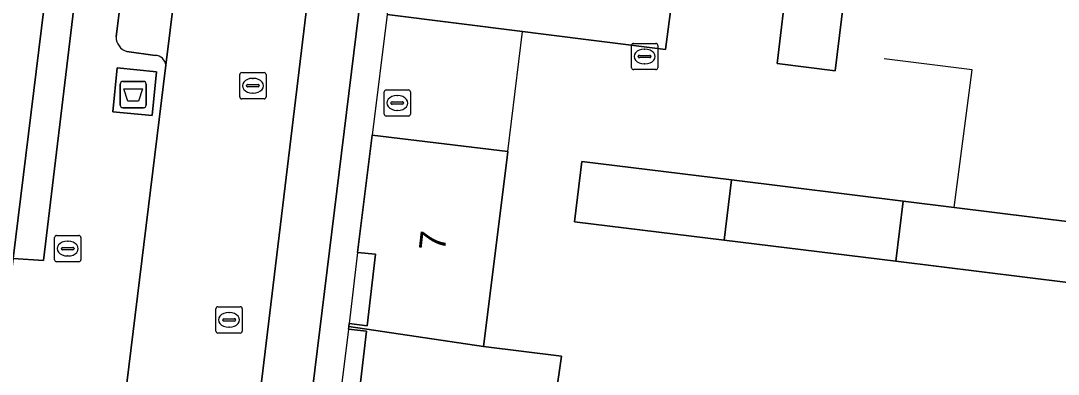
# Model space of a CAD drawing. Extents: x 161692 to 162379, y 380760 to 381678.
# Drawn here: x 162268.3 to 162307.85, y 381583.7 to 381597.15 of the extents above; entities that cross this region are included whole.
import ezdxf

# ---------------------------------------------------------------- set-up
doc = ezdxf.new("R2010")
doc.units = 0
for name, color, linetype in [('IMGEO_Afval_apart_plaats', 7, 'Continuous'), ('IMGEO_Brandkraan', 7, 'Continuous'), ('IMGEO_Erf', 7, 'Continuous'), ('IMGEO_Kolk', 7, 'Continuous'), ('IMGEO_Lijnafwatering', 7, 'Continuous'), ('IMGEO_Pand', 7, 'Continuous'), ('IMGEO_Pand_nummerreeks', 7, 'Continuous'), ('IMGEO_Pand_overbouw', 7, 'Continuous'), ('IMGEO_Parkeervlak_open', 7, 'Continuous'), ('IMGEO_Rijbaan_lokaal_open', 7, 'Continuous'), ('IMGEO_Rioolput', 7, 'Continuous'), ('IMGEO_Voetpad_gesloten', 7, 'Continuous'), ('IMGEO_Voetpad_open', 7, 'Continuous')]:
    doc.layers.add(name, color=color, linetype=linetype)

msp = doc.modelspace()

# ---------------------------------------------------------------- linework, layer by layer
at = {"layer": 'IMGEO_Afval_apart_plaats'}
for p, q in [((162272.191, 381594.847), (162272.981, 381594.847)), ((162272.981, 381594.847), (162272.191, 381594.847)), ((162272.091, 381593.947), (162272.091, 381594.747)), ((162272.091, 381594.747), (162272.091, 381593.947)), ((162273.081, 381594.747), (162273.081, 381593.947)), ((162273.081, 381593.947), (162273.081, 381594.747)), ((162272.981, 381593.847), (162272.191, 381593.847)), ((162272.191, 381593.847), (162272.981, 381593.847))]:
    msp.add_line(p, q, dxfattribs=at)
msp.add_lwpolyline([(162272.234, 381594.561), (162272.938, 381594.561), (162272.789, 381594.091), (162272.383, 381594.091), (162272.234, 381594.561)], dxfattribs=at)
for centre, start, end in [((162272.191, 381594.747), 90, 180), ((162272.191, 381594.747), 90, 180), ((162272.981, 381594.747), 0, 90), ((162272.981, 381594.747), 360, 90), ((162272.191, 381593.947), 180, 270), ((162272.191, 381593.947), 180, 270), ((162272.981, 381593.947), 270, 0), ((162272.981, 381593.947), 270, 0)]:
    msp.add_arc(centre, 0.1, start, end, dxfattribs=at)
at = {"layer": 'IMGEO_Brandkraan'}
for p, q in [((162269.591, 381588.055), (162269.591, 381588.907)), ((162269.666, 381588.981), (162270.518, 381588.981)), ((162270.592, 381588.907), (162270.592, 381588.055)), ((162269.85, 381588.475), (162269.85, 381588.487)), ((162270.288, 381588.438), (162269.89, 381588.438)), ((162269.893, 381588.524), (162270.291, 381588.524)), ((162270.079, 381588.761), (162270.104, 381588.761)), ((162270.334, 381588.487), (162270.334, 381588.475)), ((162270.102, 381588.201), (162270.077, 381588.201)), ((162270.518, 381587.981), (162269.666, 381587.981))]:
    msp.add_line(p, q, dxfattribs=at)
for points in [[(162269.591, 381588.055), (162269.591, 381588.907)], [(162269.666, 381588.981), (162270.518, 381588.981)], [(162270.592, 381588.907), (162270.592, 381588.055)], [(162270.518, 381587.981), (162269.666, 381587.981)]]:
    msp.add_lwpolyline(points, dxfattribs=at)
for centre, radius, start, end in [((162269.668, 381588.905), 0.0765, 91.552, 178.448), ((162269.668, 381588.905), 0.0765, 91.552, 178.448), ((162270.516, 381588.905), 0.0765, 1.552, 88.448), ((162270.516, 381588.905), 0.0765, 1.552, 88.448), ((162269.89, 381588.484), 0.0403, 85.8775, 175.7526), ((162269.887, 381588.474), 0.0366, 178.938, 274.7102), ((162270.291, 381588.481), 0.043, 264.8664, 352.4533), ((162270.295, 381588.486), 0.0386, 1.7309, 96.639), ((162269.668, 381588.057), 0.0765, 181.552, 268.448), ((162269.668, 381588.057), 0.0765, 181.552, 268.448), ((162270.516, 381588.057), 0.0765, 271.552, 358.448), ((162270.516, 381588.057), 0.0765, 271.552, 358.448)]:
    msp.add_arc(centre, radius, start, end, dxfattribs=at)
for centre, major_axis, ratio, start_param, end_param in [((162270.078, 381588.481), (-0.387, 0.002), 0.722429, 4.712389, 7.853982), ((162270.103, 381588.481), (-0.39, 0.002), 0.717154, 1.570796, 4.712389)]:
    msp.add_ellipse(centre, major_axis=major_axis, ratio=ratio, start_param=start_param, end_param=end_param, dxfattribs=at)
at = {"layer": 'IMGEO_Erf'}
for points in [[(162284.801, 381626.817), (162278.22, 381573.325)], [(162293.771, 381602.857), (162292.88, 381596.066), (162288.124, 381596.659), (162287.431, 381596.745), (162282.264, 381597.389)], [(162281.223, 381583.164), (162281.48, 381585.339), (162280.802, 381585.419), (162280.813, 381585.522), (162280.823, 381585.625), (162281.503, 381585.544), (162281.824, 381588.269), (162281.139, 381588.338), (162281.702, 381592.805), (162286.869, 381592.181), (162286.829, 381591.852), (162285.938, 381584.754), (162288.918, 381584.382), (162288.682, 381582.801)]]:
    msp.add_lwpolyline(points, dxfattribs=at)
for points in [[(162250.383, 381615.155), (162266.972, 381620.254), (162271.473, 381616.486), (162269.719, 381602.078), (162267.24, 381602.408), (162266.788, 381598.736), (162269.279, 381598.429), (162268.009, 381588.111), (162269.174, 381588.024), (162272.637, 381616.893), (162269.759, 381619.285), (162267.24, 381621.379), (162250.023, 381616.184)], [(162300.165, 381601.88), (162299.346, 381595.249), (162297.142, 381595.531), (162297.924, 381602.145), (162298.721, 381608.896), (162299.274, 381613.209), (162301.517, 381612.921), (162300.991, 381608.628)], [(162295.396, 381591.097), (162301.946, 381590.288), (162303.891, 381590.048), (162308.496, 381589.481), (162313.379, 381588.879), (162318.261, 381588.278), (162318.471, 381589.892), (162318.987, 381593.872), (162321.277, 381593.575), (162320.761, 381589.595), (162320.259, 381585.719), (162317.966, 381586), (162313.097, 381586.597), (162308.215, 381587.195), (162301.664, 381587.998), (162295.113, 381588.802), (162289.408, 381589.507), (162289.688, 381591.798)]]:
    msp.add_lwpolyline(points, close=True, dxfattribs=at)
at = {"layer": 'IMGEO_Kolk'}
for p, q in [((162291.585, 381595.368), (162291.585, 381596.22)), ((162291.66, 381596.294), (162292.512, 381596.294)), ((162292.073, 381596.074), (162292.098, 381596.074)), ((162292.586, 381596.22), (162292.586, 381595.368)), ((162291.844, 381595.788), (162291.844, 381595.8)), ((162292.282, 381595.751), (162291.884, 381595.751)), ((162291.887, 381595.837), (162292.285, 381595.837)), ((162292.328, 381595.8), (162292.328, 381595.788)), ((162292.512, 381595.294), (162291.66, 381595.294)), ((162292.096, 381595.514), (162292.071, 381595.514))]:
    msp.add_line(p, q, dxfattribs=at)
for points in [[(162291.585, 381595.368), (162291.585, 381596.22)], [(162291.66, 381596.294), (162292.512, 381596.294)], [(162292.586, 381596.22), (162292.586, 381595.368)], [(162292.512, 381595.294), (162291.66, 381595.294)]]:
    msp.add_lwpolyline(points, dxfattribs=at)
for centre, radius, start, end in [((162291.662, 381596.218), 0.0765, 91.552, 178.448), ((162291.662, 381596.218), 0.0765, 91.552, 178.448), ((162292.51, 381596.218), 0.0765, 1.552, 88.448), ((162292.51, 381596.218), 0.0765, 1.552, 88.448), ((162291.884, 381595.797), 0.0403, 85.8775, 175.7526), ((162291.881, 381595.787), 0.0366, 178.938, 274.7102), ((162292.285, 381595.794), 0.043, 264.8664, 352.4533), ((162292.289, 381595.799), 0.0386, 1.7309, 96.639), ((162291.662, 381595.37), 0.0765, 181.552, 268.448), ((162291.662, 381595.37), 0.0765, 181.552, 268.448), ((162292.51, 381595.37), 0.0765, 271.552, 358.448), ((162292.51, 381595.37), 0.0765, 271.552, 358.448)]:
    msp.add_arc(centre, radius, start, end, dxfattribs=at)
for centre, major_axis, ratio, start_param, end_param in [((162292.072, 381595.794), (-0.387, 0.002), 0.722429, 4.712389, 7.853982), ((162292.097, 381595.794), (-0.39, 0.002), 0.717154, 1.570796, 4.712389)]:
    msp.add_ellipse(centre, major_axis=major_axis, ratio=ratio, start_param=start_param, end_param=end_param, dxfattribs=at)
at = {"layer": 'IMGEO_Lijnafwatering'}
msp.add_lwpolyline([(162303.891, 381590.048), (162304.576, 381595.284), (162301.214, 381595.709)], dxfattribs=at)
at = {"layer": 'IMGEO_Pand'}
for points in [[(162251.095, 381612.839), (162252.52, 381604.788), (162252.396, 381604.05), (162252.541, 381604.032), (162255.829, 381603.619), (162254.121, 381589.999), (162255.825, 381589.795), (162255.804, 381589.616), (162268.009, 381588.111), (162269.279, 381598.429), (162266.788, 381598.736), (162267.24, 381602.408), (162269.719, 381602.078), (162271.473, 381616.486), (162266.972, 381620.254), (162250.383, 381615.155), (162250.773, 381613.887)], [(162291.211, 381603.206), (162283.108, 381604.199), (162283.095, 381604.089), (162283.771, 381604.004), (162283.478, 381601.677), (162282.809, 381601.759), (162282.264, 381597.389), (162287.431, 381596.745), (162288.124, 381596.659), (162292.88, 381596.066), (162293.771, 381602.857)], [(162300.165, 381601.88), (162297.924, 381602.145), (162297.142, 381595.531), (162299.346, 381595.249)], [(162285.938, 381584.754), (162286.829, 381591.852), (162286.869, 381592.181), (162281.702, 381592.805), (162281.139, 381588.338), (162281.824, 381588.269), (162281.503, 381585.544), (162280.823, 381585.625), (162280.813, 381585.522)], [(162295.396, 381591.097), (162289.688, 381591.798), (162289.408, 381589.507), (162295.113, 381588.802)], [(162301.664, 381587.998), (162301.946, 381590.288), (162295.396, 381591.097), (162295.113, 381588.802)], [(162308.215, 381587.195), (162308.496, 381589.481), (162303.891, 381590.048), (162301.946, 381590.288), (162301.664, 381587.998)], [(162288.682, 381582.801), (162288.918, 381584.382), (162285.938, 381584.754), (162280.813, 381585.522), (162280.802, 381585.419), (162281.48, 381585.339), (162281.223, 381583.164), (162280.532, 381583.276), (162279.613, 381575.631), (162284.444, 381575.039), (162284.529, 381575.734), (162286.781, 381575.428), (162286.695, 381574.76), (162286.798, 381574.744), (162287.834, 381582.906)]]:
    msp.add_lwpolyline(points, close=True, dxfattribs=at)
at = {"layer": 'IMGEO_Pand_overbouw'}
for points in [[(162281.702, 381592.805), (162286.869, 381592.181), (162287.431, 381596.745), (162282.264, 381597.389)], [(162280.823, 381585.625), (162281.503, 381585.544), (162281.824, 381588.269), (162281.139, 381588.338)], [(162280.802, 381585.419), (162280.532, 381583.276), (162281.223, 381583.164), (162281.48, 381585.339)]]:
    msp.add_lwpolyline(points, close=True, dxfattribs=at)
at = {"layer": 'IMGEO_Parkeervlak_open'}
for points in [[(162273.834, 381595.464), (162276.127, 381614.03)], [(162274.052, 381613.451), (162271.935, 381596.54)], [(162272.344, 381595.982), (162273.424, 381595.836)]]:
    msp.add_lwpolyline(points, dxfattribs=at)
for centre, radius, start, end in [((162272.529, 381596.546), 0.594, 180.5984, 251.8826), ((162273.417, 381595.416), 0.42, 6.5754, 88.9886)]:
    msp.add_arc(centre, radius, start, end, dxfattribs=at)
at = {"layer": 'IMGEO_Rijbaan_lokaal_open'}
msp.add_lwpolyline([(162276.16, 381614.205), (162276.127, 381614.03), (162273.834, 381595.464), (162271.583, 381577.153), (162270.793, 381570.751), (162270.736, 381570.267), (162275.813, 381569.627), (162276.161, 381572.464), (162276.188, 381572.685), (162279.186, 381597.501)], dxfattribs=at)
at = {"layer": 'IMGEO_Rioolput'}
for p, q in [((162276.726, 381595.182), (162277.578, 381595.182)), ((162276.651, 381594.256), (162276.651, 381595.108)), ((162277.139, 381594.962), (162277.164, 381594.962)), ((162277.652, 381595.108), (162277.652, 381594.256)), ((162276.91, 381594.676), (162276.91, 381594.688)), ((162277.348, 381594.639), (162276.95, 381594.639)), ((162276.953, 381594.725), (162277.351, 381594.725)), ((162277.162, 381594.402), (162277.137, 381594.402)), ((162277.394, 381594.688), (162277.394, 381594.676)), ((162282.156, 381593.599), (162282.156, 381594.451)), ((162282.231, 381594.525), (162283.083, 381594.525)), ((162283.157, 381594.451), (162283.157, 381593.599)), ((162277.578, 381594.182), (162276.726, 381594.182)), ((162282.415, 381594.019), (162282.415, 381594.031)), ((162282.853, 381593.982), (162282.455, 381593.982)), ((162282.458, 381594.068), (162282.856, 381594.068)), ((162282.644, 381594.305), (162282.669, 381594.305)), ((162282.899, 381594.031), (162282.899, 381594.019)), ((162282.667, 381593.745), (162282.642, 381593.745)), ((162283.083, 381593.525), (162282.231, 381593.525)), ((162275.744, 381585.342), (162275.744, 381586.194)), ((162275.819, 381586.268), (162276.671, 381586.268)), ((162276.745, 381586.194), (162276.745, 381585.342)), ((162276.003, 381585.762), (162276.003, 381585.774)), ((162276.441, 381585.725), (162276.043, 381585.725)), ((162276.046, 381585.811), (162276.444, 381585.811)), ((162276.232, 381586.048), (162276.257, 381586.048)), ((162276.487, 381585.774), (162276.487, 381585.762)), ((162276.255, 381585.488), (162276.23, 381585.488)), ((162276.671, 381585.268), (162275.819, 381585.268))]:
    msp.add_line(p, q, dxfattribs=at)
for points in [[(162276.726, 381595.182), (162277.578, 381595.182)], [(162276.651, 381594.256), (162276.651, 381595.108)], [(162277.652, 381595.108), (162277.652, 381594.256)], [(162282.156, 381593.599), (162282.156, 381594.451)], [(162282.231, 381594.525), (162283.083, 381594.525)], [(162283.157, 381594.451), (162283.157, 381593.599)], [(162277.578, 381594.182), (162276.726, 381594.182)], [(162283.083, 381593.525), (162282.231, 381593.525)], [(162275.744, 381585.342), (162275.744, 381586.194)], [(162275.819, 381586.268), (162276.671, 381586.268)], [(162276.745, 381586.194), (162276.745, 381585.342)], [(162276.671, 381585.268), (162275.819, 381585.268)]]:
    msp.add_lwpolyline(points, dxfattribs=at)
for centre, radius, start, end in [((162276.728, 381595.106), 0.0765, 91.552, 178.448), ((162276.728, 381595.106), 0.0765, 91.552, 178.448), ((162277.576, 381595.106), 0.0765, 1.552, 88.448), ((162277.576, 381595.106), 0.0765, 1.552, 88.448), ((162276.95, 381594.685), 0.0403, 85.8775, 175.7526), ((162276.947, 381594.675), 0.0366, 178.938, 274.7102), ((162277.351, 381594.682), 0.043, 264.8664, 352.4533), ((162277.355, 381594.687), 0.0386, 1.7309, 96.639), ((162282.233, 381594.449), 0.0765, 91.552, 178.448), ((162282.233, 381594.449), 0.0765, 91.552, 178.448), ((162283.081, 381594.449), 0.0765, 1.552, 88.448), ((162283.081, 381594.449), 0.0765, 1.552, 88.448), ((162276.728, 381594.258), 0.0765, 181.552, 268.448), ((162276.728, 381594.258), 0.0765, 181.552, 268.448), ((162277.576, 381594.258), 0.0765, 271.552, 358.448), ((162277.576, 381594.258), 0.0765, 271.552, 358.448), ((162282.455, 381594.028), 0.0403, 85.8775, 175.7526), ((162282.452, 381594.018), 0.0366, 178.938, 274.7102), ((162282.856, 381594.025), 0.043, 264.8664, 352.4533), ((162282.86, 381594.03), 0.0386, 1.7309, 96.639), ((162282.233, 381593.601), 0.0765, 181.552, 268.448), ((162282.233, 381593.601), 0.0765, 181.552, 268.448), ((162283.081, 381593.601), 0.0765, 271.552, 358.448), ((162283.081, 381593.601), 0.0765, 271.552, 358.448), ((162275.821, 381586.192), 0.0765, 91.552, 178.448), ((162275.821, 381586.192), 0.0765, 91.552, 178.448), ((162276.669, 381586.192), 0.0765, 1.552, 88.448), ((162276.669, 381586.192), 0.0765, 1.552, 88.448), ((162276.043, 381585.771), 0.0403, 85.8775, 175.7526), ((162276.04, 381585.761), 0.0366, 178.938, 274.7102), ((162276.444, 381585.768), 0.043, 264.8664, 352.4533), ((162276.448, 381585.773), 0.0386, 1.7309, 96.639), ((162275.821, 381585.344), 0.0765, 181.552, 268.448), ((162275.821, 381585.344), 0.0765, 181.552, 268.448), ((162276.669, 381585.344), 0.0765, 271.552, 358.448), ((162276.669, 381585.344), 0.0765, 271.552, 358.448)]:
    msp.add_arc(centre, radius, start, end, dxfattribs=at)
for centre, major_axis, ratio, start_param, end_param in [((162277.138, 381594.682), (-0.387, 0.002), 0.722429, 4.712389, 7.853982), ((162277.163, 381594.682), (-0.39, 0.002), 0.717154, 1.570796, 4.712389), ((162282.643, 381594.025), (-0.387, 0.002), 0.722429, 4.712389, 7.853982), ((162282.668, 381594.025), (-0.39, 0.002), 0.717154, 1.570796, 4.712389), ((162276.231, 381585.768), (-0.387, 0.002), 0.722429, 4.712389, 7.853982), ((162276.256, 381585.768), (-0.39, 0.002), 0.717154, 1.570796, 4.712389)]:
    msp.add_ellipse(centre, major_axis=major_axis, ratio=ratio, start_param=start_param, end_param=end_param, dxfattribs=at)
at = {"layer": 'IMGEO_Voetpad_gesloten'}
msp.add_lwpolyline([(162273.477, 381595.217), (162271.978, 381595.364), (162271.814, 381593.693), (162273.313, 381593.546)], close=True, dxfattribs=at)
at = {"layer": 'IMGEO_Voetpad_open'}
for points in [[(162279.186, 381597.501), (162276.188, 381572.685), (162278.22, 381573.325), (162284.801, 381626.817)], [(162270.352, 381622.227), (162267.24, 381621.379), (162269.759, 381619.285), (162272.637, 381616.893), (162269.174, 381588.024), (162268.009, 381588.111), (162267.289, 381582.298), (162268.473, 381582.165), (162266.543, 381567.5), (162268.237, 381567.5), (162268.683, 381571.18), (162268.944, 381571.171), (162268.861, 381571.486), (162269.467, 381576.487)], [(162271.935, 381596.54), (162274.052, 381613.451)], [(162273.424, 381595.836), (162272.344, 381595.982)], [(162271.583, 381577.153), (162273.834, 381595.464)]]:
    msp.add_lwpolyline(points, dxfattribs=at)
msp.add_lwpolyline([(162271.814, 381593.693), (162271.978, 381595.364), (162273.477, 381595.217), (162273.313, 381593.546)], close=True, dxfattribs=at)
for centre, radius, start, end in [((162272.529, 381596.546), 0.594, 180.5984, 251.8826), ((162273.417, 381595.416), 0.42, 6.5754, 88.9886)]:
    msp.add_arc(centre, radius, start, end, dxfattribs=at)

# ---------------------------------------------------------------- texts
at = {"layer": 'IMGEO_Pand_nummerreeks'}
msp.add_text('7', height=1, rotation=83.5321, dxfattribs=at).set_placement((162284.466, 381588.346))

doc.saveas('drawing.dxf')
